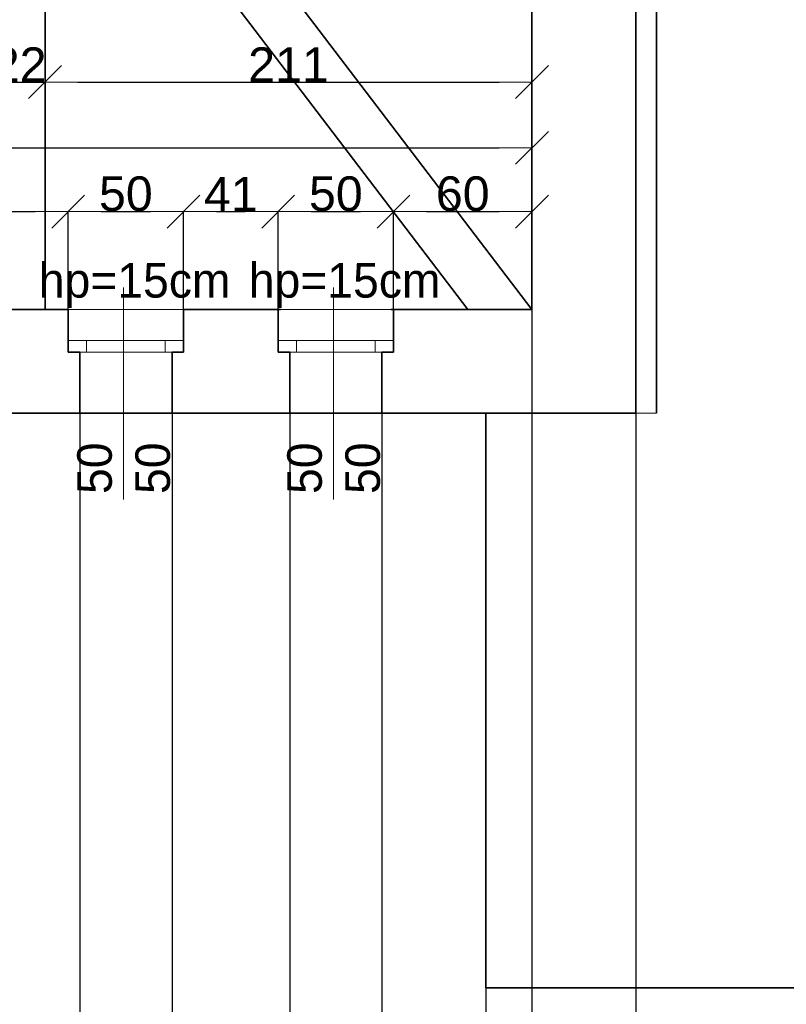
# Model space of a CAD drawing. Header units: metres. Extents: x 7506757 to 756746378, y 5735207 to 582114514.
# Tile 272 of 278: x 7701856 to 7705178, y 5924286 to 5928552. Entities that reach past the tile are written whole.
import ezdxf

# ---------------------------------------------------------------- set-up
doc = ezdxf.new("R2010")
doc.units = ezdxf.units.M
doc.header["$MEASUREMENT"] = 0
doc.header["$PDMODE"] = 2
doc.layers.get('0').update_dxf_attribs({"color": 250, "linetype": 'CONTINUOUS', "lineweight": 100, "plot": 0})
doc.layers.get('Defpoints').update_dxf_attribs({"linetype": 'CONTINUOUS'})
for name, color, linetype, lineweight in [('M_OCIANA1', 7, 'CONTINUOUS', 13), ('M_OCIANA6', 5, 'CONTINUOUS', 35), ('M_OPISY141', 7, 'CONTINUOUS', 0), ('m_umeblowanie1', 7, 'CONTINUOUS', 13), ('opis1', 7, 'CONTINUOUS', 13)]:
    doc.layers.add(name, color=color, linetype=linetype, lineweight=lineweight)
doc.layers.add('PWYMIAR', color=7, linetype='CONTINUOUS')
doc.styles.add('GENERATED_STYLE_1', font='arial.ttf')
doc.styles.add('GENERATED_STYLE_2', font='txt')
doc.dimstyles.new('GENERATED_STYLE__2', dxfattribs={"dimtxt": 150, "dimasz": 142.5, "dimexe": 0.18, "dimexo": 0, "dimgap": 0.09, "dimtad": 1, "dimtih": 1, "dimtoh": 1, "dimdec": 0, "dimlfac": 0.1, "dimzin": 0, "dimdsep": 46, "dimtxsty": 'GENERATED_STYLE_1', "dimblk": 'ARROWHEAD_6', "dimblk1": 'ARROWHEAD_6', "dimblk2": 'ARROWHEAD_6', "dimcen": 0.09, "dimclrd": 251, "dimclre": 251, "dimclrt": 7, "dimazin": 0, "dimtfac": 1, "dimtdec": 4, "dimtmove": 0, "dimatfit": 3, "dimfxl": 0, "dimtolj": 1, "dimtzin": 0, "dimarcsym": 0})
doc.dimstyles.new('GENERATED_STYLE__4', dxfattribs={"dimtxt": 150, "dimasz": 142.5, "dimexe": 0.18, "dimexo": 0, "dimgap": 0.09, "dimtad": 1, "dimtih": 1, "dimtoh": 1, "dimdec": 0, "dimlfac": 0.1, "dimzin": 0, "dimdsep": 46, "dimtxsty": 'GENERATED_STYLE_1', "dimblk": 'ARROWHEAD_6', "dimblk1": 'ARROWHEAD_6', "dimblk2": 'ARROWHEAD_6', "dimcen": 0.09, "dimclrd": 251, "dimclre": 251, "dimclrt": 7, "dimazin": 0, "dimtfac": 1, "dimtdec": 4, "dimtmove": 2, "dimatfit": 3, "dimfxl": 0, "dimtolj": 1, "dimtzin": 0, "dimarcsym": 0})

# ---------------------------------------------------------------- blocks, each defined once
blk = doc.blocks.new('ARROWHEAD_6')
at = {"color": 0, "linetype": 'Continuous', "lineweight": 0}
for p, q in [((-0.5, -0.5), (0.5, 0.5)), ((0, 0), (-1, 0))]:
    blk.add_line(p, q, dxfattribs=at)
blk = doc.blocks.new('*D6888')
at = {"layer": 'Defpoints', "color": 0, "linetype": 'Continuous', "transparency": 16777216}
for p in [(7704076.1, 5934286.8), (7698746.1, 5933436.8), (7704076.1, 5927996.4)]:
    blk.add_point(p, dxfattribs=at)
at = {"layer": 'PWYMIAR', "color": 251, "linetype": 'Continuous', "lineweight": -2, "transparency": 16777216}
for p, q in [((7704076.1, 5934286.8), (7704076.1, 5927996.2)), ((7698746.1, 5933436.8), (7698746.1, 5927996.2)), ((7698888.6, 5927996.4), (7703933.6, 5927996.4))]:
    blk.add_line(p, q, dxfattribs=at)
at = {"layer": 'PWYMIAR', "color": 251, "linetype": 'Continuous', "lineweight": -2, "transparency": 16777216, "xscale": 142.5, "yscale": 142.5, "zscale": 142.5, "rotation": 180}
blk.add_blockref('ARROWHEAD_6', (7698746.1, 5927996.4), dxfattribs=at)
at = {"layer": 'PWYMIAR', "color": 251, "linetype": 'Continuous', "lineweight": -2, "transparency": 16777216, "xscale": 142.5, "yscale": 142.5, "zscale": 142.5}
blk.add_blockref('ARROWHEAD_6', (7704076.1, 5927996.4), dxfattribs=at)
at = {"layer": 'PWYMIAR', "color": 7, "linetype": 'Continuous', "lineweight": 13, "transparency": 16777216, "insert": (7701411.1, 5928073.1), "char_height": 150, "attachment_point": 5, "style": 'GENERATED_STYLE_1'}
blk.add_mtext('\\A1;533', dxfattribs=at)
blk = doc.blocks.new('*D6907')
at = {"layer": 'Defpoints', "color": 0, "linetype": 'Continuous', "transparency": 16777216}
for p in [(7702066.1, 5927720.1), (7700686.1, 5927296.8), (7702066.1, 5927296.8)]:
    blk.add_point(p, dxfattribs=at)
at = {"layer": 'PWYMIAR', "color": 251, "linetype": 'Continuous', "lineweight": -2, "transparency": 16777216}
for p, q in [((7700686.1, 5927296.8), (7700686.1, 5927720.3)), ((7700828.6, 5927720.1), (7701923.6, 5927720.1)), ((7702066.1, 5927296.8), (7702066.1, 5927720.3))]:
    blk.add_line(p, q, dxfattribs=at)
at = {"layer": 'PWYMIAR', "color": 251, "linetype": 'Continuous', "lineweight": -2, "transparency": 16777216, "xscale": 142.5, "yscale": 142.5, "zscale": 142.5, "rotation": 180}
blk.add_blockref('ARROWHEAD_6', (7700686.1, 5927720.1), dxfattribs=at)
at = {"layer": 'PWYMIAR', "color": 251, "linetype": 'Continuous', "lineweight": -2, "transparency": 16777216, "xscale": 142.5, "yscale": 142.5, "zscale": 142.5}
blk.add_blockref('ARROWHEAD_6', (7702066.1, 5927720.1), dxfattribs=at)
at = {"layer": 'PWYMIAR', "color": 7, "linetype": 'Continuous', "lineweight": 13, "transparency": 16777216, "insert": (7701376.1, 5927796.9), "char_height": 150, "attachment_point": 5, "style": 'GENERATED_STYLE_1'}
blk.add_mtext('\\A1;138', dxfattribs=at)
blk = doc.blocks.new('*D6908')
at = {"layer": 'Defpoints', "color": 0, "linetype": 'Continuous', "transparency": 16777216}
for p in [(7702566.1, 5927720.1), (7702066.1, 5927296.8), (7702566.1, 5927296.8)]:
    blk.add_point(p, dxfattribs=at)
at = {"layer": 'PWYMIAR', "color": 251, "linetype": 'Continuous', "lineweight": -2, "transparency": 16777216}
for p, q in [((7702066.1, 5927296.8), (7702066.1, 5927720.3)), ((7702208.6, 5927720.1), (7702423.6, 5927720.1)), ((7702566.1, 5927296.8), (7702566.1, 5927720.3))]:
    blk.add_line(p, q, dxfattribs=at)
at = {"layer": 'PWYMIAR', "color": 251, "linetype": 'Continuous', "lineweight": -2, "transparency": 16777216, "xscale": 142.5, "yscale": 142.5, "zscale": 142.5, "rotation": 180}
blk.add_blockref('ARROWHEAD_6', (7702066.1, 5927720.1), dxfattribs=at)
at = {"layer": 'PWYMIAR', "color": 251, "linetype": 'Continuous', "lineweight": -2, "transparency": 16777216, "xscale": 142.5, "yscale": 142.5, "zscale": 142.5}
blk.add_blockref('ARROWHEAD_6', (7702566.1, 5927720.1), dxfattribs=at)
at = {"layer": 'PWYMIAR', "color": 7, "linetype": 'Continuous', "lineweight": 13, "transparency": 16777216, "insert": (7702316.1, 5927796.8), "char_height": 150, "attachment_point": 5, "style": 'GENERATED_STYLE_1'}
blk.add_mtext('\\A1;50', dxfattribs=at)
blk = doc.blocks.new('*D6909')
at = {"layer": 'Defpoints', "color": 0, "linetype": 'Continuous', "transparency": 16777216}
for p in [(7702976.1, 5927720.1), (7702566.1, 5927296.8), (7702976.1, 5927111.8)]:
    blk.add_point(p, dxfattribs=at)
at = {"layer": 'PWYMIAR', "color": 251, "linetype": 'Continuous', "lineweight": -2, "transparency": 16777216}
for p, q in [((7702566.1, 5927296.8), (7702566.1, 5927720.3)), ((7702708.6, 5927720.1), (7702833.6, 5927720.1)), ((7702976.1, 5927111.8), (7702976.1, 5927720.3))]:
    blk.add_line(p, q, dxfattribs=at)
at = {"layer": 'PWYMIAR', "color": 251, "linetype": 'Continuous', "lineweight": -2, "transparency": 16777216, "xscale": 142.5, "yscale": 142.5, "zscale": 142.5, "rotation": 180}
blk.add_blockref('ARROWHEAD_6', (7702566.1, 5927720.1), dxfattribs=at)
at = {"layer": 'PWYMIAR', "color": 251, "linetype": 'Continuous', "lineweight": -2, "transparency": 16777216, "xscale": 142.5, "yscale": 142.5, "zscale": 142.5}
blk.add_blockref('ARROWHEAD_6', (7702976.1, 5927720.1), dxfattribs=at)
at = {"layer": 'PWYMIAR', "color": 7, "linetype": 'Continuous', "lineweight": 13, "transparency": 16777216, "insert": (7702771.1, 5927795.5), "char_height": 150, "attachment_point": 5, "style": 'GENERATED_STYLE_1'}
blk.add_mtext('\\A1;41', dxfattribs=at)
blk = doc.blocks.new('*D6910')
at = {"layer": 'Defpoints', "color": 0, "linetype": 'Continuous', "transparency": 16777216}
for p in [(7703476.1, 5927720.1), (7702976.1, 5927111.8), (7703476.1, 5927111.8)]:
    blk.add_point(p, dxfattribs=at)
at = {"layer": 'PWYMIAR', "color": 251, "linetype": 'Continuous', "lineweight": -2, "transparency": 16777216}
for p, q in [((7702976.1, 5927111.8), (7702976.1, 5927720.3)), ((7703118.6, 5927720.1), (7703333.6, 5927720.1)), ((7703476.1, 5927111.8), (7703476.1, 5927720.3))]:
    blk.add_line(p, q, dxfattribs=at)
at = {"layer": 'PWYMIAR', "color": 251, "linetype": 'Continuous', "lineweight": -2, "transparency": 16777216, "xscale": 142.5, "yscale": 142.5, "zscale": 142.5, "rotation": 180}
blk.add_blockref('ARROWHEAD_6', (7702976.1, 5927720.1), dxfattribs=at)
at = {"layer": 'PWYMIAR', "color": 251, "linetype": 'Continuous', "lineweight": -2, "transparency": 16777216, "xscale": 142.5, "yscale": 142.5, "zscale": 142.5}
blk.add_blockref('ARROWHEAD_6', (7703476.1, 5927720.1), dxfattribs=at)
at = {"layer": 'PWYMIAR', "color": 7, "linetype": 'Continuous', "lineweight": 13, "transparency": 16777216, "insert": (7703226.1, 5927796.8), "char_height": 150, "attachment_point": 5, "style": 'GENERATED_STYLE_1'}
blk.add_mtext('\\A1;50', dxfattribs=at)
blk = doc.blocks.new('*D6911')
at = {"layer": 'Defpoints', "color": 0, "linetype": 'Continuous', "transparency": 16777216}
for p in [(7704076.1, 5927720.1), (7704076.1, 5927296.8), (7703476.1, 5927111.8)]:
    blk.add_point(p, dxfattribs=at)
at = {"layer": 'PWYMIAR', "color": 251, "linetype": 'Continuous', "lineweight": -2, "transparency": 16777216}
for p, q in [((7703476.1, 5927111.8), (7703476.1, 5927720.3)), ((7703618.6, 5927720.1), (7703933.6, 5927720.1)), ((7704076.1, 5927296.8), (7704076.1, 5927720.3))]:
    blk.add_line(p, q, dxfattribs=at)
at = {"layer": 'PWYMIAR', "color": 251, "linetype": 'Continuous', "lineweight": -2, "transparency": 16777216, "xscale": 142.5, "yscale": 142.5, "zscale": 142.5, "rotation": 180}
blk.add_blockref('ARROWHEAD_6', (7703476.1, 5927720.1), dxfattribs=at)
at = {"layer": 'PWYMIAR', "color": 251, "linetype": 'Continuous', "lineweight": -2, "transparency": 16777216, "xscale": 142.5, "yscale": 142.5, "zscale": 142.5}
blk.add_blockref('ARROWHEAD_6', (7704076.1, 5927720.1), dxfattribs=at)
at = {"layer": 'PWYMIAR', "color": 7, "linetype": 'Continuous', "lineweight": 13, "transparency": 16777216, "insert": (7703776.1, 5927796.8), "char_height": 150, "attachment_point": 5, "style": 'GENERATED_STYLE_1'}
blk.add_mtext('\\A1;60', dxfattribs=at)
blk = doc.blocks.new('*D6931')
at = {"layer": 'Defpoints', "color": 0, "linetype": 'Continuous', "transparency": 16777216}
for p in [(7701966, 5928281.5), (7701746, 5927292.9), (7701966, 5927296.1)]:
    blk.add_point(p, dxfattribs=at)
at = {"layer": 'PWYMIAR', "color": 251, "linetype": 'Continuous', "lineweight": -2, "transparency": 16777216}
for p, q in [((7701603.5, 5928281.5), (7701461, 5928281.5)), ((7701746, 5927292.9), (7701746, 5928281.7)), ((7701746, 5928281.5), (7701966, 5928281.5)), ((7701966, 5927296.1), (7701966, 5928281.7)), ((7702108.5, 5928281.5), (7702251, 5928281.5))]:
    blk.add_line(p, q, dxfattribs=at)
at = {"layer": 'PWYMIAR', "color": 251, "linetype": 'Continuous', "lineweight": -2, "transparency": 16777216, "xscale": 142.5, "yscale": 142.5, "zscale": 142.5}
blk.add_blockref('ARROWHEAD_6', (7701746, 5928281.5), dxfattribs=at)
at = {"layer": 'PWYMIAR', "color": 251, "linetype": 'Continuous', "lineweight": -2, "transparency": 16777216, "xscale": 142.5, "yscale": 142.5, "zscale": 142.5, "rotation": 180}
blk.add_blockref('ARROWHEAD_6', (7701966, 5928281.5), dxfattribs=at)
at = {"layer": 'PWYMIAR', "color": 7, "linetype": 'Continuous', "lineweight": 13, "transparency": 16777216, "insert": (7701856, 5928356.9), "char_height": 150, "attachment_point": 5, "style": 'GENERATED_STYLE_1'}
blk.add_mtext('\\A1;22', dxfattribs=at)
blk = doc.blocks.new('*D6932')
at = {"layer": 'Defpoints', "color": 0, "linetype": 'Continuous', "transparency": 16777216}
for p in [(7704076.1, 5928281.5), (7701966, 5927296.1), (7704076.1, 5927295.7)]:
    blk.add_point(p, dxfattribs=at)
at = {"layer": 'PWYMIAR', "color": 251, "linetype": 'Continuous', "lineweight": -2, "transparency": 16777216}
for p, q in [((7701966, 5927296.1), (7701966, 5928281.7)), ((7702108.5, 5928281.5), (7703933.6, 5928281.5)), ((7704076.1, 5927295.7), (7704076.1, 5928281.7))]:
    blk.add_line(p, q, dxfattribs=at)
at = {"layer": 'PWYMIAR', "color": 251, "linetype": 'Continuous', "lineweight": -2, "transparency": 16777216, "xscale": 142.5, "yscale": 142.5, "zscale": 142.5, "rotation": 180}
blk.add_blockref('ARROWHEAD_6', (7701966, 5928281.5), dxfattribs=at)
at = {"layer": 'PWYMIAR', "color": 251, "linetype": 'Continuous', "lineweight": -2, "transparency": 16777216, "xscale": 142.5, "yscale": 142.5, "zscale": 142.5}
blk.add_blockref('ARROWHEAD_6', (7704076.1, 5928281.5), dxfattribs=at)
at = {"layer": 'PWYMIAR', "color": 7, "linetype": 'Continuous', "lineweight": 13, "transparency": 16777216, "insert": (7703021, 5928356.9), "char_height": 150, "attachment_point": 5, "style": 'GENERATED_STYLE_1'}
blk.add_mtext('\\A1;211', dxfattribs=at)
blk = doc.blocks.new('*D6961')
at = {"layer": 'Defpoints', "color": 0, "linetype": 'Continuous', "transparency": 16777216}
for p in [(7700636.1, 5926846.8), (7702116.1, 5926846.8), (7702116.1, 5922285.5)]:
    blk.add_point(p, dxfattribs=at)
at = {"layer": 'PWYMIAR', "color": 251, "linetype": 'Continuous', "lineweight": -2, "transparency": 16777216}
for p, q in [((7700636.1, 5926846.8), (7700636.1, 5922285.3)), ((7702116.1, 5926846.8), (7702116.1, 5922285.3)), ((7700778.6, 5922285.5), (7701973.6, 5922285.5))]:
    blk.add_line(p, q, dxfattribs=at)
at = {"layer": 'PWYMIAR', "color": 251, "linetype": 'Continuous', "lineweight": -2, "transparency": 16777216, "xscale": 142.5, "yscale": 142.5, "zscale": 142.5, "rotation": 180}
blk.add_blockref('ARROWHEAD_6', (7700636.1, 5922285.5), dxfattribs=at)
at = {"layer": 'PWYMIAR', "color": 251, "linetype": 'Continuous', "lineweight": -2, "transparency": 16777216, "xscale": 142.5, "yscale": 142.5, "zscale": 142.5}
blk.add_blockref('ARROWHEAD_6', (7702116.1, 5922285.5), dxfattribs=at)
at = {"layer": 'PWYMIAR', "color": 7, "linetype": 'Continuous', "lineweight": 13, "transparency": 16777216, "insert": (7701376.1, 5922362.1), "char_height": 150, "attachment_point": 5, "style": 'GENERATED_STYLE_1'}
blk.add_mtext('\\A1;148', dxfattribs=at)
blk = doc.blocks.new('*D6962')
at = {"layer": 'Defpoints', "color": 0, "linetype": 'Continuous', "transparency": 16777216}
for p in [(7702116.1, 5926846.8), (7702516.1, 5926846.8), (7702516.1, 5922285.5)]:
    blk.add_point(p, dxfattribs=at)
at = {"layer": 'PWYMIAR', "color": 251, "linetype": 'Continuous', "lineweight": -2, "transparency": 16777216}
for p, q in [((7702116.1, 5926846.8), (7702116.1, 5922285.3)), ((7702516.1, 5926846.8), (7702516.1, 5922285.3)), ((7702258.6, 5922285.5), (7702373.6, 5922285.5))]:
    blk.add_line(p, q, dxfattribs=at)
at = {"layer": 'PWYMIAR', "color": 251, "linetype": 'Continuous', "lineweight": -2, "transparency": 16777216, "xscale": 142.5, "yscale": 142.5, "zscale": 142.5, "rotation": 180}
blk.add_blockref('ARROWHEAD_6', (7702116.1, 5922285.5), dxfattribs=at)
at = {"layer": 'PWYMIAR', "color": 251, "linetype": 'Continuous', "lineweight": -2, "transparency": 16777216, "xscale": 142.5, "yscale": 142.5, "zscale": 142.5}
blk.add_blockref('ARROWHEAD_6', (7702516.1, 5922285.5), dxfattribs=at)
at = {"layer": 'PWYMIAR', "color": 7, "linetype": 'Continuous', "lineweight": 13, "transparency": 16777216, "insert": (7702316.1, 5922362.1), "char_height": 150, "attachment_point": 5, "style": 'GENERATED_STYLE_1'}
blk.add_mtext('\\A1;40', dxfattribs=at)
blk = doc.blocks.new('*D6963')
at = {"layer": 'Defpoints', "color": 0, "linetype": 'Continuous', "transparency": 16777216}
for p in [(7702516.1, 5926846.8), (7703026.1, 5926846.8), (7703026.1, 5922285.5)]:
    blk.add_point(p, dxfattribs=at)
at = {"layer": 'PWYMIAR', "color": 251, "linetype": 'Continuous', "lineweight": -2, "transparency": 16777216}
for p, q in [((7702516.1, 5926846.8), (7702516.1, 5922285.3)), ((7703026.1, 5926846.8), (7703026.1, 5922285.3)), ((7702658.6, 5922285.5), (7702883.6, 5922285.5))]:
    blk.add_line(p, q, dxfattribs=at)
at = {"layer": 'PWYMIAR', "color": 251, "linetype": 'Continuous', "lineweight": -2, "transparency": 16777216, "xscale": 142.5, "yscale": 142.5, "zscale": 142.5, "rotation": 180}
blk.add_blockref('ARROWHEAD_6', (7702516.1, 5922285.5), dxfattribs=at)
at = {"layer": 'PWYMIAR', "color": 251, "linetype": 'Continuous', "lineweight": -2, "transparency": 16777216, "xscale": 142.5, "yscale": 142.5, "zscale": 142.5}
blk.add_blockref('ARROWHEAD_6', (7703026.1, 5922285.5), dxfattribs=at)
at = {"layer": 'PWYMIAR', "color": 7, "linetype": 'Continuous', "lineweight": 13, "transparency": 16777216, "insert": (7702771.1, 5922362.1), "char_height": 150, "attachment_point": 5, "style": 'GENERATED_STYLE_1'}
blk.add_mtext('\\A1;51', dxfattribs=at)
blk = doc.blocks.new('*D6964')
at = {"layer": 'Defpoints', "color": 0, "linetype": 'Continuous', "transparency": 16777216}
for p in [(7703026.1, 5926846.8), (7703426.1, 5926846.8), (7703426.1, 5922285.5)]:
    blk.add_point(p, dxfattribs=at)
at = {"layer": 'PWYMIAR', "color": 251, "linetype": 'Continuous', "lineweight": -2, "transparency": 16777216}
for p, q in [((7703026.1, 5926846.8), (7703026.1, 5922285.3)), ((7703426.1, 5926846.8), (7703426.1, 5922285.3)), ((7703168.6, 5922285.5), (7703283.6, 5922285.5))]:
    blk.add_line(p, q, dxfattribs=at)
at = {"layer": 'PWYMIAR', "color": 251, "linetype": 'Continuous', "lineweight": -2, "transparency": 16777216, "xscale": 142.5, "yscale": 142.5, "zscale": 142.5, "rotation": 180}
blk.add_blockref('ARROWHEAD_6', (7703026.1, 5922285.5), dxfattribs=at)
at = {"layer": 'PWYMIAR', "color": 251, "linetype": 'Continuous', "lineweight": -2, "transparency": 16777216, "xscale": 142.5, "yscale": 142.5, "zscale": 142.5}
blk.add_blockref('ARROWHEAD_6', (7703426.1, 5922285.5), dxfattribs=at)
at = {"layer": 'PWYMIAR', "color": 7, "linetype": 'Continuous', "lineweight": 13, "transparency": 16777216, "insert": (7703226.1, 5922362.1), "char_height": 150, "attachment_point": 5, "style": 'GENERATED_STYLE_1'}
blk.add_mtext('\\A1;40', dxfattribs=at)
blk = doc.blocks.new('*D6965')
at = {"layer": 'Defpoints', "color": 0, "linetype": 'Continuous', "transparency": 16777216}
for p in [(7703426.1, 5926846.8), (7704526.1, 5926846.8), (7704526.1, 5922285.5)]:
    blk.add_point(p, dxfattribs=at)
at = {"layer": 'PWYMIAR', "color": 251, "linetype": 'Continuous', "lineweight": -2, "transparency": 16777216}
for p, q in [((7703426.1, 5926846.8), (7703426.1, 5922285.3)), ((7704526.1, 5926846.8), (7704526.1, 5922285.3)), ((7703568.6, 5922285.5), (7704383.6, 5922285.5))]:
    blk.add_line(p, q, dxfattribs=at)
at = {"layer": 'PWYMIAR', "color": 251, "linetype": 'Continuous', "lineweight": -2, "transparency": 16777216, "xscale": 142.5, "yscale": 142.5, "zscale": 142.5, "rotation": 180}
blk.add_blockref('ARROWHEAD_6', (7703426.1, 5922285.5), dxfattribs=at)
at = {"layer": 'PWYMIAR', "color": 251, "linetype": 'Continuous', "lineweight": -2, "transparency": 16777216, "xscale": 142.5, "yscale": 142.5, "zscale": 142.5}
blk.add_blockref('ARROWHEAD_6', (7704526.1, 5922285.5), dxfattribs=at)
at = {"layer": 'PWYMIAR', "color": 7, "linetype": 'Continuous', "lineweight": 13, "transparency": 16777216, "insert": (7703976.1, 5922362.1), "char_height": 150, "attachment_point": 5, "style": 'GENERATED_STYLE_1'}
blk.add_mtext('\\A1;110', dxfattribs=at)
blk = doc.blocks.new('*D6966')
at = {"layer": 'Defpoints', "color": 0, "linetype": 'Continuous', "transparency": 16777216}
for p in [(7704526.1, 5926846.8), (7712606.1, 5924356.8), (7712606.1, 5922285.5)]:
    blk.add_point(p, dxfattribs=at)
at = {"layer": 'PWYMIAR', "color": 251, "linetype": 'Continuous', "lineweight": -2, "transparency": 16777216}
for p, q in [((7704526.1, 5926846.8), (7704526.1, 5922285.3)), ((7712606.1, 5924356.8), (7712606.1, 5922285.3)), ((7704668.6, 5922285.5), (7712463.6, 5922285.5))]:
    blk.add_line(p, q, dxfattribs=at)
at = {"layer": 'PWYMIAR', "color": 251, "linetype": 'Continuous', "lineweight": -2, "transparency": 16777216, "xscale": 142.5, "yscale": 142.5, "zscale": 142.5, "rotation": 180}
blk.add_blockref('ARROWHEAD_6', (7704526.1, 5922285.5), dxfattribs=at)
at = {"layer": 'PWYMIAR', "color": 251, "linetype": 'Continuous', "lineweight": -2, "transparency": 16777216, "xscale": 142.5, "yscale": 142.5, "zscale": 142.5}
blk.add_blockref('ARROWHEAD_6', (7712606.1, 5922285.5), dxfattribs=at)
at = {"layer": 'PWYMIAR', "color": 7, "linetype": 'Continuous', "lineweight": 13, "transparency": 16777216, "insert": (7708566.1, 5922362.1), "char_height": 150, "attachment_point": 5, "style": 'GENERATED_STYLE_1'}
blk.add_mtext('\\A1;808', dxfattribs=at)
blk = doc.blocks.new('*D6973')
at = {"layer": 'Defpoints', "color": 0, "linetype": 'Continuous', "transparency": 16777216}
for p in [(7698746.1, 5927295.7), (7704076.1, 5927295.7), (7704076.1, 5921896.3)]:
    blk.add_point(p, dxfattribs=at)
at = {"layer": 'PWYMIAR', "color": 251, "linetype": 'Continuous', "lineweight": -2, "transparency": 16777216}
for p, q in [((7698746.1, 5927295.7), (7698746.1, 5921896.1)), ((7704076.1, 5927295.7), (7704076.1, 5921896.1)), ((7698888.6, 5921896.3), (7703933.6, 5921896.3))]:
    blk.add_line(p, q, dxfattribs=at)
at = {"layer": 'PWYMIAR', "color": 251, "linetype": 'Continuous', "lineweight": -2, "transparency": 16777216, "xscale": 142.5, "yscale": 142.5, "zscale": 142.5, "rotation": 180}
blk.add_blockref('ARROWHEAD_6', (7698746.1, 5921896.3), dxfattribs=at)
at = {"layer": 'PWYMIAR', "color": 251, "linetype": 'Continuous', "lineweight": -2, "transparency": 16777216, "xscale": 142.5, "yscale": 142.5, "zscale": 142.5}
blk.add_blockref('ARROWHEAD_6', (7704076.1, 5921896.3), dxfattribs=at)
at = {"layer": 'PWYMIAR', "color": 7, "linetype": 'Continuous', "lineweight": 13, "transparency": 16777216, "insert": (7701411.1, 5921973), "char_height": 150, "attachment_point": 5, "style": 'GENERATED_STYLE_1'}
blk.add_mtext('\\A1;533', dxfattribs=at)
blk = doc.blocks.new('*D6974')
at = {"layer": 'Defpoints', "color": 0, "linetype": 'Continuous', "transparency": 16777216}
for p in [(7704076.1, 5927295.7), (7704526.1, 5926846.8), (7704526.1, 5921896.3)]:
    blk.add_point(p, dxfattribs=at)
at = {"layer": 'PWYMIAR', "color": 251, "linetype": 'Continuous', "lineweight": -2, "transparency": 16777216}
for p, q in [((7704076.1, 5927295.7), (7704076.1, 5921896.1)), ((7704526.1, 5926846.8), (7704526.1, 5921896.1)), ((7704218.6, 5921896.3), (7704383.6, 5921896.3))]:
    blk.add_line(p, q, dxfattribs=at)
at = {"layer": 'PWYMIAR', "color": 251, "linetype": 'Continuous', "lineweight": -2, "transparency": 16777216, "xscale": 142.5, "yscale": 142.5, "zscale": 142.5, "rotation": 180}
blk.add_blockref('ARROWHEAD_6', (7704076.1, 5921896.3), dxfattribs=at)
at = {"layer": 'PWYMIAR', "color": 251, "linetype": 'Continuous', "lineweight": -2, "transparency": 16777216, "xscale": 142.5, "yscale": 142.5, "zscale": 142.5}
blk.add_blockref('ARROWHEAD_6', (7704526.1, 5921896.3), dxfattribs=at)
at = {"layer": 'PWYMIAR', "color": 7, "linetype": 'Continuous', "lineweight": 13, "transparency": 16777216, "insert": (7704301.1, 5921972.7), "char_height": 150, "attachment_point": 5, "style": 'GENERATED_STYLE_1'}
blk.add_mtext('\\A1;45', dxfattribs=at)
blk = doc.blocks.new('*D6975')
at = {"layer": 'Defpoints', "color": 0, "linetype": 'Continuous', "transparency": 16777216}
for p in [(7704526.1, 5926846.8), (7712606.1, 5924356.8), (7712606.1, 5921896.3)]:
    blk.add_point(p, dxfattribs=at)
at = {"layer": 'PWYMIAR', "color": 251, "linetype": 'Continuous', "lineweight": -2, "transparency": 16777216}
for p, q in [((7704526.1, 5926846.8), (7704526.1, 5921896.1)), ((7712606.1, 5924356.8), (7712606.1, 5921896.1)), ((7704668.6, 5921896.3), (7712463.6, 5921896.3))]:
    blk.add_line(p, q, dxfattribs=at)
at = {"layer": 'PWYMIAR', "color": 251, "linetype": 'Continuous', "lineweight": -2, "transparency": 16777216, "xscale": 142.5, "yscale": 142.5, "zscale": 142.5, "rotation": 180}
blk.add_blockref('ARROWHEAD_6', (7704526.1, 5921896.3), dxfattribs=at)
at = {"layer": 'PWYMIAR', "color": 251, "linetype": 'Continuous', "lineweight": -2, "transparency": 16777216, "xscale": 142.5, "yscale": 142.5, "zscale": 142.5}
blk.add_blockref('ARROWHEAD_6', (7712606.1, 5921896.3), dxfattribs=at)
at = {"layer": 'PWYMIAR', "color": 7, "linetype": 'Continuous', "lineweight": 13, "transparency": 16777216, "insert": (7708566.1, 5921973), "char_height": 150, "attachment_point": 5, "style": 'GENERATED_STYLE_1'}
blk.add_mtext('\\A1;808', dxfattribs=at)
blk = doc.blocks.new('*D6977')
at = {"layer": 'Defpoints', "color": 0, "linetype": 'Continuous', "transparency": 16777216}
for p in [(7703876.1, 5926846.8), (7689686.1, 5924316.8), (7703876.1, 5921507.1)]:
    blk.add_point(p, dxfattribs=at)
at = {"layer": 'PWYMIAR', "color": 251, "linetype": 'Continuous', "lineweight": -2, "transparency": 16777216}
for p, q in [((7703876.1, 5926846.8), (7703876.1, 5921506.9)), ((7689686.1, 5924316.8), (7689686.1, 5921506.9)), ((7689828.6, 5921507.1), (7703733.6, 5921507.1))]:
    blk.add_line(p, q, dxfattribs=at)
at = {"layer": 'PWYMIAR', "color": 251, "linetype": 'Continuous', "lineweight": -2, "transparency": 16777216, "xscale": 142.5, "yscale": 142.5, "zscale": 142.5, "rotation": 180}
blk.add_blockref('ARROWHEAD_6', (7689686.1, 5921507.1), dxfattribs=at)
at = {"layer": 'PWYMIAR', "color": 251, "linetype": 'Continuous', "lineweight": -2, "transparency": 16777216, "xscale": 142.5, "yscale": 142.5, "zscale": 142.5}
blk.add_blockref('ARROWHEAD_6', (7703876.1, 5921507.1), dxfattribs=at)
at = {"layer": 'PWYMIAR', "color": 7, "linetype": 'Continuous', "lineweight": 13, "transparency": 16777216, "insert": (7696781.1, 5921583.8), "char_height": 150, "attachment_point": 5, "style": 'GENERATED_STYLE_1'}
blk.add_mtext('\\A1;1419', dxfattribs=at)
blk = doc.blocks.new('*D6978')
at = {"layer": 'Defpoints', "color": 0, "linetype": 'Continuous', "transparency": 16777216}
for p in [(7703876.1, 5926846.8), (7712606.1, 5924356.8), (7712606.1, 5921507.1)]:
    blk.add_point(p, dxfattribs=at)
at = {"layer": 'PWYMIAR', "color": 251, "linetype": 'Continuous', "lineweight": -2, "transparency": 16777216}
for p, q in [((7703876.1, 5926846.8), (7703876.1, 5921506.9)), ((7712606.1, 5924356.8), (7712606.1, 5921506.9)), ((7704018.6, 5921507.1), (7712463.6, 5921507.1))]:
    blk.add_line(p, q, dxfattribs=at)
at = {"layer": 'PWYMIAR', "color": 251, "linetype": 'Continuous', "lineweight": -2, "transparency": 16777216, "xscale": 142.5, "yscale": 142.5, "zscale": 142.5, "rotation": 180}
blk.add_blockref('ARROWHEAD_6', (7703876.1, 5921507.1), dxfattribs=at)
at = {"layer": 'PWYMIAR', "color": 251, "linetype": 'Continuous', "lineweight": -2, "transparency": 16777216, "xscale": 142.5, "yscale": 142.5, "zscale": 142.5}
blk.add_blockref('ARROWHEAD_6', (7712606.1, 5921507.1), dxfattribs=at)
at = {"layer": 'PWYMIAR', "color": 7, "linetype": 'Continuous', "lineweight": 13, "transparency": 16777216, "insert": (7708241.1, 5921583.9), "char_height": 150, "attachment_point": 5, "style": 'GENERATED_STYLE_1'}
blk.add_mtext('\\A1;873', dxfattribs=at)

msp = doc.modelspace()

# ---------------------------------------------------------------- linework, layer by layer
at = {"layer": 'M_OCIANA1', "linetype": 'Continuous'}
msp.add_line((7689086.1, 5926846.8), (7704616.1, 5926846.8), dxfattribs=at)
at = {"layer": 'M_OCIANA6'}
for p, q in [((7704616.1, 5926846.8), (7704616.1, 5942726.8)), ((7698463.8, 5934657.1), (7704076.1, 5927295.7)), ((7698746.1, 5933924), (7703798.5, 5927296.8)), ((7701966, 5929679.1), (7701966, 5927296.1)), ((7703876.1, 5924356.8), (7703876.1, 5926846.8)), ((7712606.1, 5924356.8), (7703876.1, 5924356.8))]:
    msp.add_line(p, q, dxfattribs=at)
at = {"layer": 'M_OCIANA6', "linetype": 'Continuous'}
for p, q in [((7704526.1, 5926846.8), (7704526.1, 5934736.8)), ((7704076.1, 5927296.8), (7704076.1, 5934286.8)), ((7700686.1, 5927296.8), (7702066.1, 5927296.8)), ((7702066.1, 5927111.8), (7702066.1, 5927296.8)), ((7702566.1, 5927296.8), (7702986.1, 5927296.8)), ((7702566.1, 5927111.8), (7702566.1, 5927296.8)), ((7702976.1, 5927111.8), (7702976.1, 5927296.8)), ((7703466.1, 5927296.8), (7704076.1, 5927296.8)), ((7703476.1, 5927111.8), (7703476.1, 5927296.8)), ((7702066.1, 5927111.8), (7702116.1, 5927111.8)), ((7702116.1, 5927111.8), (7702116.1, 5926846.8)), ((7702566.1, 5927111.8), (7702516.1, 5927111.8)), ((7702516.1, 5927111.8), (7702516.1, 5926846.8)), ((7702976.1, 5927111.8), (7703026.1, 5927111.8)), ((7703026.1, 5927111.8), (7703026.1, 5926846.8)), ((7703476.1, 5927111.8), (7703426.1, 5927111.8)), ((7703426.1, 5927111.8), (7703426.1, 5926846.8)), ((7689686.1, 5926846.8), (7703876.1, 5926846.8)), ((7700636.1, 5926846.8), (7702116.1, 5926846.8)), ((7702516.1, 5926846.8), (7703026.1, 5926846.8)), ((7703426.1, 5926846.8), (7704526.1, 5926846.8)), ((7703876.1, 5926846.8), (7703876.1, 5924356.8)), ((7703876.1, 5924356.8), (7712606.1, 5924356.8))]:
    msp.add_line(p, q, dxfattribs=at)
at = {"layer": 'M_OPISY141', "linetype": 'Continuous'}
for p, q in [((7702306.1, 5926473.6), (7702306.1, 5927391.9)), ((7703216.1, 5926473.6), (7703216.1, 5927391.9))]:
    msp.add_line(p, q, dxfattribs=at)
at = {"layer": 'm_umeblowanie1', "linetype": 'Continuous'}
for p, q in [((7702066.1, 5927296.8), (7702566.1, 5927296.8)), ((7702966.1, 5927296.8), (7703466.1, 5927296.8)), ((7702066.1, 5927161.8), (7702566.1, 5927161.8)), ((7702146.1, 5927111.8), (7702146.1, 5927161.8)), ((7702486.1, 5927111.8), (7702486.1, 5927161.8)), ((7702976.1, 5927161.8), (7703476.1, 5927161.8)), ((7703056.1, 5927111.8), (7703056.1, 5927161.8)), ((7703396.1, 5927111.8), (7703396.1, 5927161.8)), ((7702116.1, 5927111.8), (7702516.1, 5927111.8)), ((7703026.1, 5927111.8), (7703426.1, 5927111.8)), ((7702116.1, 5926846.8), (7702516.1, 5926846.8)), ((7703026.1, 5926846.8), (7703426.1, 5926846.8))]:
    msp.add_line(p, q, dxfattribs=at)

# ---------------------------------------------------------------- texts
at = {"layer": 'opis1', "linetype": 'Continuous', "char_height": 150, "attachment_point": 3, "style": 'GENERATED_STYLE_2'}
for insert in [(7702769.6, 5927497.6), (7703679.6, 5927497.6)]:
    msp.add_mtext('{hp=15cm}', dxfattribs=dict(at, insert=insert))
at = {"layer": 'opis1', "linetype": 'Continuous', "char_height": 150, "width": 349.992, "attachment_point": 1, "rotation": 90, "line_spacing_factor": 1.007581, "style": 'GENERATED_STYLE_2'}
for insert in [(7702105.3, 5926496.8), (7703015.3, 5926496.8)]:
    msp.add_mtext('{50\\P50}', dxfattribs=dict(at, insert=insert))

# ---------------------------------------------------------------- dimensions: what is measured, and where the dimension line sits
at = {"layer": 'PWYMIAR', "color": 251, "linetype": 'Continuous', "lineweight": 13}
for base, p1, p2, dimstyle, picture, middle in [((7704076.1, 5927996.4), (7698746.1, 5933436.8), (7704076.1, 5934286.8), 'GENERATED_STYLE__2', '*D6888', (7701411.1, 5928073.1)), ((7701966, 5928281.5), (7701746, 5927292.9), (7701966, 5927296.1), 'GENERATED_STYLE__4', '*D6931', (7701856, 5928356.9)), ((7704076.1, 5928281.5), (7701966, 5927296.1), (7704076.1, 5927295.7), 'GENERATED_STYLE__2', '*D6932', (7703021, 5928356.9)), ((7702066.1, 5927720.1), (7700686.1, 5927296.8), (7702066.1, 5927296.8), 'GENERATED_STYLE__2', '*D6907', (7701376.1, 5927796.9)), ((7702566.1, 5927720.1), (7702066.1, 5927296.8), (7702566.1, 5927296.8), 'GENERATED_STYLE__2', '*D6908', (7702316.1, 5927796.8)), ((7703476.1, 5927720.1), (7702976.1, 5927111.8), (7703476.1, 5927111.8), 'GENERATED_STYLE__2', '*D6910', (7703226.1, 5927796.8)), ((7704076.1, 5927720.1), (7703476.1, 5927111.8), (7704076.1, 5927296.8), 'GENERATED_STYLE__2', '*D6911', (7703776.1, 5927796.8)), ((7702976.1, 5927720.1), (7702566.1, 5927296.8), (7702976.1, 5927111.8), 'GENERATED_STYLE__2', '*D6909', (7702771.1, 5927795.5)), ((7704076.1, 5921896.3), (7698746.1, 5927295.7), (7704076.1, 5927295.7), 'GENERATED_STYLE__2', '*D6973', (7701411.1, 5921973)), ((7704526.1, 5921896.3), (7704076.1, 5927295.7), (7704526.1, 5926846.8), 'GENERATED_STYLE__2', '*D6974', (7704301.1, 5921972.7)), ((7703876.1, 5921507.1), (7689686.1, 5924316.8), (7703876.1, 5926846.8), 'GENERATED_STYLE__2', '*D6977', (7696781.1, 5921583.8)), ((7702116.1, 5922285.5), (7700636.1, 5926846.8), (7702116.1, 5926846.8), 'GENERATED_STYLE__2', '*D6961', (7701376.1, 5922362.1)), ((7702516.1, 5922285.5), (7702116.1, 5926846.8), (7702516.1, 5926846.8), 'GENERATED_STYLE__2', '*D6962', (7702316.1, 5922362.1)), ((7703026.1, 5922285.5), (7702516.1, 5926846.8), (7703026.1, 5926846.8), 'GENERATED_STYLE__2', '*D6963', (7702771.1, 5922362.1)), ((7703426.1, 5922285.5), (7703026.1, 5926846.8), (7703426.1, 5926846.8), 'GENERATED_STYLE__2', '*D6964', (7703226.1, 5922362.1)), ((7704526.1, 5922285.5), (7703426.1, 5926846.8), (7704526.1, 5926846.8), 'GENERATED_STYLE__2', '*D6965', (7703976.1, 5922362.1)), ((7712606.1, 5921507.1), (7703876.1, 5926846.8), (7712606.1, 5924356.8), 'GENERATED_STYLE__2', '*D6978', (7708241.1, 5921583.9)), ((7712606.1, 5922285.5), (7704526.1, 5926846.8), (7712606.1, 5924356.8), 'GENERATED_STYLE__2', '*D6966', (7708566.1, 5922362.1)), ((7712606.1, 5921896.3), (7704526.1, 5926846.8), (7712606.1, 5924356.8), 'GENERATED_STYLE__2', '*D6975', (7708566.1, 5921973))]:
    dim = msp.add_linear_dim(base=base, p1=p1, p2=p2, dimstyle=dimstyle, dxfattribs=at)
    dim.commit()
    dim.dimension.update_dxf_attribs({"geometry": picture, "text_midpoint": middle})

doc.saveas('drawing.dxf')
